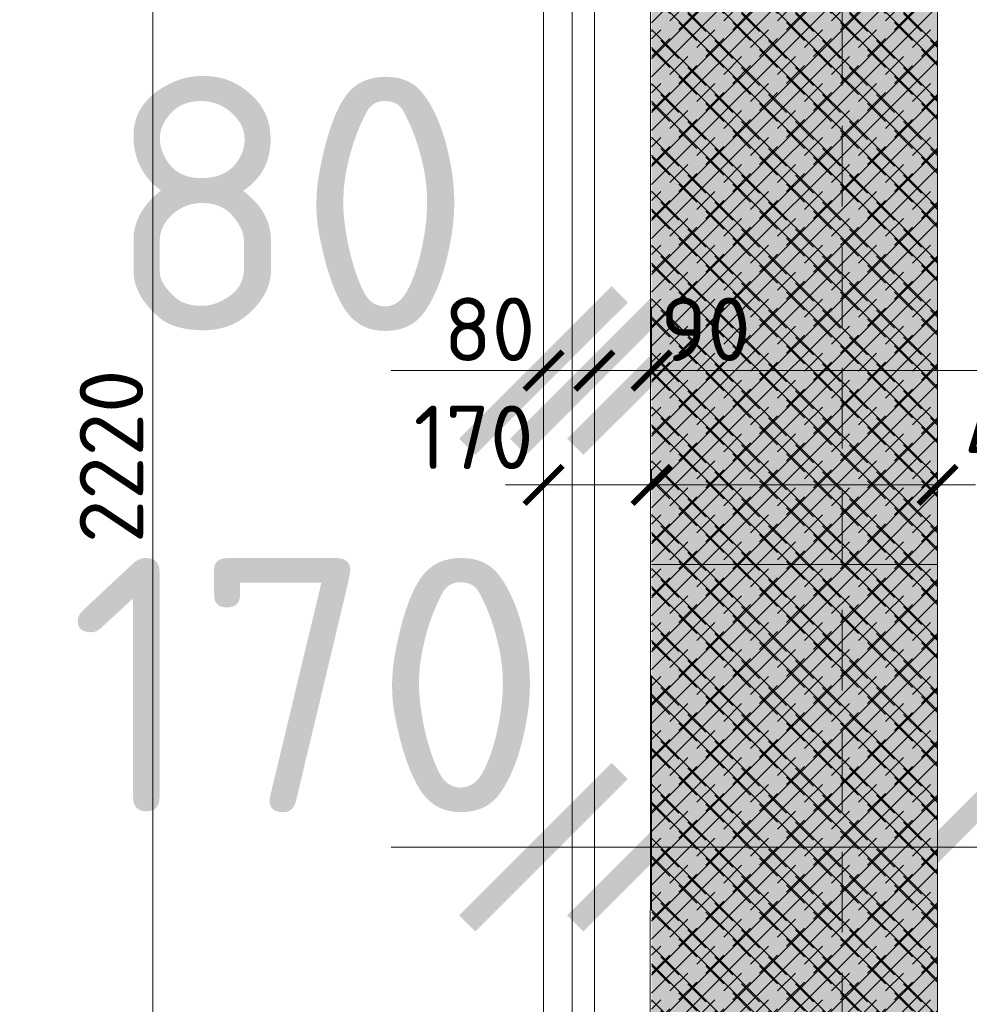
# Model space of a CAD drawing. Header units: millimetres. Extents: x -725694 to 5289369, y -1488057 to 2187451.
# Tile 78 of 656: x 4456 to 5950, y -36938 to -35388. Entities that reach past the tile are written whole.
import ezdxf

# ---------------------------------------------------------------- set-up
doc = ezdxf.new("R2010")
doc.units = ezdxf.units.MM
doc.linetypes.add('DASHED', pattern=[19.05, 12.7, -6.35])
doc.layers.get('Defpoints').update_dxf_attribs({"color": 8})
for name, color, linetype, lineweight in [('A99_N_kce-rez-sil', 6, 'Continuous', 18), ('A99_N_koty-200', 5, 'Continuous', 5), ('A99_N_koty-200 @ 200', 5, 'Continuous', 5), ('A99_N_koty-200 @ 50 (2)', 5, 'Continuous', 5), ('A99_N_sraf', 252, 'Continuous', 0), ('A99_N_sraf @ 200 VP1', 252, 'Continuous', 0), ('A99_N_sraf @ 200 VP10', 252, 'Continuous', 0), ('A99_N_sraf @ 200 VP11', 252, 'Continuous', 0), ('A99_N_sraf @ 200 VP12', 252, 'Continuous', 0), ('A99_N_sraf @ 200 VP13', 252, 'Continuous', 0), ('A99_N_sraf @ 200 VP14', 252, 'Continuous', 0), ('A99_N_sraf @ 200 VP2', 252, 'Continuous', 0), ('A99_N_sraf @ 200 VP3', 252, 'Continuous', 0), ('A99_N_sraf @ 200 VP4', 252, 'Continuous', 0), ('A99_N_sraf @ 200 VP5', 252, 'Continuous', 0), ('A99_N_sraf @ 200 VP6', 252, 'Continuous', 0), ('A99_N_sraf @ 200 VP7', 252, 'Continuous', 0), ('A99_N_sraf @ 200 VP8', 252, 'Continuous', 0), ('A99_N_sraf @ 200 VP9', 252, 'Continuous', 0), ('A99_N_sraf @ 200 VPModel', 252, 'Continuous', 0), ('A99_N_sraf @ 50 (1)', 252, 'Continuous', 0), ('A99_S_kce-pohl', 7, 'Continuous', 5), ('A99_S_kce-rez-sil', 7, 'Continuous', 15), ('A99_S_kce-rez-ten', 7, 'Continuous', 9)]:
    doc.layers.add(name, color=color, linetype=linetype, lineweight=lineweight)
doc.styles.add('A99_kota', font='isocpeur.ttf', dxfattribs={"height": 2})
doc.linetypes.add('IZOLACE', pattern='A,0.00254,-2.54,[134,ltypeshp.shx,S=2.54,R=0,X=-2.54,Y=0],-5.08,[134,ltypeshp.shx,S=2.54,R=180,X=2.54,Y=0],-2.54', length=10.16254)
doc.dimstyles.new('A99_kota_200 new', dxfattribs={"dimscale": 200, "dimtxt": 2, "dimasz": 1.2, "dimexe": 0.5, "dimexo": 1.5, "dimgap": 0.3, "dimtad": 1, "dimdec": 0, "dimzin": 3, "dimdsep": 46, "dimtxsty": 'A99_kota', "dimblk": 'ARCHTICK', "dimcen": 2.5, "dimazin": 2, "dimtfac": 0.75, "dimtdec": 0, "dimtmove": 2, "dimatfit": 0, "dimfxl": 0, "dimtolj": 1, "dimtzin": 0, "dimlwd": 5, "dimlwe": 5, "dimarcsym": 0})
pattern_1 = [(45, (0, 0), (-42.42641, 42.42641), []), (45, (28.284, 0), (-42.42641, 42.42641), []), (135, (48.024, 5.6), (-42.42641, -42.42641), [40, -20]), (135, (62.166, 19.74), (-42.42641, -42.42641), [40, -20])]
pattern_2 = [(315, (0, 0), (42.42641, 42.42641), []), (315, (6e-15, -28.284), (42.42641, 42.42641), []), (45, (5.6, -48.024), (-42.42641, 42.42641), [40, -20]), (45, (19.74, -62.166), (-42.42641, 42.42641), [40, -20])]
pattern_3 = [(45, (0, 0), (-10.606602, 10.606602), []), (45, (7.071, 0), (-10.606602, 10.606602), []), (135, (12.006, 1.4), (-10.606602, -10.606602), [10, -5]), (135, (15.542, 4.935), (-10.606602, -10.606602), [10, -5])]

# ---------------------------------------------------------------- blocks, each defined once
blk = doc.blocks.new('_ArchTick')
at = {"color": 0, "linetype": 'ByBlock', "const_width": 0.15}
blk.add_lwpolyline([(-0.5, -0.5), (0.5, 0.5)], dxfattribs=at)
blk = doc.blocks.new('*D4347')
at = {"layer": 'A99_N_koty-200', "color": 0, "linetype": 'Continuous', "lineweight": 5, "transparency": 16777216}
for p, q in [((5450, -36420), (5450, -36790)), ((5280, -36690), (5280, -36590)), ((5280, -36690), (5040, -36690)), ((5280, -36690), (5450, -36690)), ((5450, -36690), (5690, -36690))]:
    blk.add_line(p, q, dxfattribs=at)
at = {"layer": 'Defpoints', "color": 0, "linetype": 'Continuous', "lineweight": 0, "transparency": 16777216}
for p in [(5450, -36120), (5280, -36690), (5450, -36690)]:
    blk.add_point(p, dxfattribs=at)
at = {"layer": 'A99_N_koty-200', "color": 0, "linetype": 'Continuous', "lineweight": 5, "transparency": 16777216, "xscale": 240, "yscale": 240, "zscale": 240}
blk.add_blockref('_ArchTick', (5280, -36690), dxfattribs=at)
at = {"layer": 'A99_N_koty-200', "color": 0, "linetype": 'Continuous', "lineweight": 5, "transparency": 16777216, "xscale": 240, "yscale": 240, "zscale": 240, "rotation": 180}
blk.add_blockref('_ArchTick', (5450, -36690), dxfattribs=at)
at = {"layer": 'A99_N_koty-200', "color": 0, "linetype": 'Continuous', "transparency": 16777216, "insert": (4910, -36435), "char_height": 400, "attachment_point": 5, "style": 'A99_kota'}
blk.add_mtext('\\A1;170', dxfattribs=at)
blk = doc.blocks.new('*D4348')
at = {"layer": 'A99_N_koty-200', "color": 0, "linetype": 'Continuous', "lineweight": 5, "transparency": 16777216}
for p, q in [((5280, -36320), (5280, -36095)), ((5450, -36120), (5450, -36095)), ((5280, -36120), (5220, -36120)), ((5280, -36120), (5450, -36120)), ((5450, -36120), (5510, -36120))]:
    blk.add_line(p, q, dxfattribs=at)
at = {"layer": 'Defpoints', "color": 0, "linetype": 'Continuous', "lineweight": 0, "transparency": 16777216}
for p in [(5450, -36120), (5450, -36120), (5280, -36690)]:
    blk.add_point(p, dxfattribs=at)
at = {"layer": 'A99_N_koty-200', "color": 0, "linetype": 'Continuous', "lineweight": 5, "transparency": 16777216, "xscale": 60, "yscale": 60, "zscale": 60}
blk.add_blockref('_ArchTick', (5280, -36120), dxfattribs=at)
at = {"layer": 'A99_N_koty-200', "color": 0, "linetype": 'Continuous', "lineweight": 5, "transparency": 16777216, "xscale": 60, "yscale": 60, "zscale": 60, "rotation": 180}
blk.add_blockref('_ArchTick', (5450, -36120), dxfattribs=at)
at = {"layer": 'A99_N_koty-200', "color": 0, "linetype": 'Continuous', "transparency": 16777216, "insert": (5170, -36045), "char_height": 100, "attachment_point": 5, "style": 'A99_kota'}
blk.add_mtext('\\A1;170', dxfattribs=at)
blk = doc.blocks.new('*D4350')
at = {"layer": 'A99_N_koty-200', "color": 0, "linetype": 'Continuous', "lineweight": 5, "transparency": 16777216}
for p, q in [((5360, -35940), (5360, -35840)), ((5450, -35940), (5450, -35840)), ((5360, -35940), (5120, -35940)), ((5360, -35940), (5450, -35940)), ((5360, -35940), (5450, -35940)), ((5450, -35940), (5690, -35940)), ((6550, -35940), (5450, -35940))]:
    blk.add_line(p, q, dxfattribs=at)
at = {"layer": 'Defpoints', "color": 0, "linetype": 'Continuous', "lineweight": 0, "transparency": 16777216}
for p in [(5360, -35940), (5450, -35940), (5450, -35940)]:
    blk.add_point(p, dxfattribs=at)
at = {"layer": 'A99_N_koty-200', "color": 0, "linetype": 'Continuous', "lineweight": 5, "transparency": 16777216, "xscale": 240, "yscale": 240, "zscale": 240}
blk.add_blockref('_ArchTick', (5360, -35940), dxfattribs=at)
at = {"layer": 'A99_N_koty-200', "color": 0, "linetype": 'Continuous', "lineweight": 5, "transparency": 16777216, "xscale": 240, "yscale": 240, "zscale": 240, "rotation": 180}
blk.add_blockref('_ArchTick', (5450, -35940), dxfattribs=at)
at = {"layer": 'A99_N_koty-200', "color": 0, "linetype": 'Continuous', "transparency": 16777216, "insert": (6250, -35680), "char_height": 400, "attachment_point": 5, "style": 'A99_kota'}
blk.add_mtext('\\A1;90', dxfattribs=at)
blk = doc.blocks.new('*D4351')
at = {"layer": 'A99_N_koty-200', "color": 0, "linetype": 'Continuous', "lineweight": 5, "transparency": 16777216}
for p, q in [((5360, -35940), (5360, -35915)), ((5450, -35940), (5450, -35915)), ((5360, -35940), (5300, -35940)), ((5360, -35940), (5450, -35940)), ((5450, -35940), (5510, -35940))]:
    blk.add_line(p, q, dxfattribs=at)
at = {"layer": 'Defpoints', "color": 0, "linetype": 'Continuous', "lineweight": 0, "transparency": 16777216}
for p in [(5360, -35940), (5450, -35940), (5450, -35940)]:
    blk.add_point(p, dxfattribs=at)
at = {"layer": 'A99_N_koty-200', "color": 0, "linetype": 'Continuous', "lineweight": 5, "transparency": 16777216, "xscale": 60, "yscale": 60, "zscale": 60}
blk.add_blockref('_ArchTick', (5360, -35940), dxfattribs=at)
at = {"layer": 'A99_N_koty-200', "color": 0, "linetype": 'Continuous', "lineweight": 5, "transparency": 16777216, "xscale": 60, "yscale": 60, "zscale": 60, "rotation": 180}
blk.add_blockref('_ArchTick', (5450, -35940), dxfattribs=at)
at = {"layer": 'A99_N_koty-200', "color": 0, "linetype": 'Continuous', "transparency": 16777216, "insert": (5535, -35875), "char_height": 100, "attachment_point": 5, "style": 'A99_kota'}
blk.add_mtext('\\A1;90', dxfattribs=at)
blk = doc.blocks.new('*D4353')
at = {"layer": 'A99_N_koty-200', "color": 0, "linetype": 'Continuous', "lineweight": 5, "transparency": 16777216}
for p, q in [((5280, -35940), (5280, -35840)), ((5360, -35940), (5360, -35840)), ((5280, -35940), (5040, -35940)), ((5280, -35940), (5360, -35940)), ((5360, -35940), (5600, -35940))]:
    blk.add_line(p, q, dxfattribs=at)
at = {"layer": 'Defpoints', "color": 0, "linetype": 'Continuous', "lineweight": 0, "transparency": 16777216}
for p in [(5280, -35940), (5360, -35940), (5360, -35940)]:
    blk.add_point(p, dxfattribs=at)
at = {"layer": 'A99_N_koty-200', "color": 0, "linetype": 'Continuous', "lineweight": 5, "transparency": 16777216, "xscale": 240, "yscale": 240, "zscale": 240}
blk.add_blockref('_ArchTick', (5280, -35940), dxfattribs=at)
at = {"layer": 'A99_N_koty-200', "color": 0, "linetype": 'Continuous', "lineweight": 5, "transparency": 16777216, "xscale": 240, "yscale": 240, "zscale": 240, "rotation": 180}
blk.add_blockref('_ArchTick', (5360, -35940), dxfattribs=at)
at = {"layer": 'A99_N_koty-200', "color": 0, "linetype": 'Continuous', "transparency": 16777216, "insert": (4880, -35677.5), "char_height": 400, "attachment_point": 5, "style": 'A99_kota'}
blk.add_mtext('\\A1;80', dxfattribs=at)
blk = doc.blocks.new('*D4354')
at = {"layer": 'A99_N_koty-200', "color": 0, "linetype": 'Continuous', "lineweight": 5, "transparency": 16777216}
for p, q in [((5280, -35940), (5280, -35915)), ((5360, -35940), (5360, -35915)), ((5280, -35940), (5220, -35940)), ((5280, -35940), (5360, -35940)), ((5360, -35940), (5420, -35940))]:
    blk.add_line(p, q, dxfattribs=at)
at = {"layer": 'Defpoints', "color": 0, "linetype": 'Continuous', "lineweight": 0, "transparency": 16777216}
for p in [(5280, -35940), (5360, -35940), (5360, -35940)]:
    blk.add_point(p, dxfattribs=at)
at = {"layer": 'A99_N_koty-200', "color": 0, "linetype": 'Continuous', "lineweight": 5, "transparency": 16777216, "xscale": 60, "yscale": 60, "zscale": 60}
blk.add_blockref('_ArchTick', (5280, -35940), dxfattribs=at)
at = {"layer": 'A99_N_koty-200', "color": 0, "linetype": 'Continuous', "lineweight": 5, "transparency": 16777216, "xscale": 60, "yscale": 60, "zscale": 60, "rotation": 180}
blk.add_blockref('_ArchTick', (5360, -35940), dxfattribs=at)
at = {"layer": 'A99_N_koty-200', "color": 0, "linetype": 'Continuous', "transparency": 16777216, "insert": (5195, -35875), "char_height": 100, "attachment_point": 5, "style": 'A99_kota'}
blk.add_mtext('\\A1;80', dxfattribs=at)
blk = doc.blocks.new('*D4359')
at = {"layer": 'A99_N_koty-200', "color": 0, "linetype": 'Continuous', "lineweight": 5, "transparency": 16777216}
for p, q in [((4865, -34965), (4640, -34965)), ((4665, -34965), (4665, -37185)), ((4865, -37185), (4640, -37185))]:
    blk.add_line(p, q, dxfattribs=at)
at = {"layer": 'Defpoints', "color": 0, "linetype": 'Continuous', "lineweight": 0, "transparency": 16777216}
for p in [(5445, -34965), (4665, -37185), (5450, -37185)]:
    blk.add_point(p, dxfattribs=at)
at = {"layer": 'A99_N_koty-200', "color": 0, "linetype": 'Continuous', "lineweight": 5, "transparency": 16777216, "xscale": 60, "yscale": 60, "zscale": 60}
for p, rotation in [((4665, -34965), 90), ((4665, -37185), 270)]:
    blk.add_blockref('_ArchTick', p, dxfattribs=dict(at, rotation=rotation))
at = {"layer": 'A99_N_koty-200', "color": 0, "linetype": 'Continuous', "transparency": 16777216, "insert": (4600, -36075), "char_height": 100, "attachment_point": 5, "rotation": 90, "style": 'A99_kota'}
blk.add_mtext('\\A1;2220', dxfattribs=at)
blk = doc.blocks.new('*D4368')
at = {"layer": 'A99_N_koty-200', "color": 0, "linetype": 'Continuous', "lineweight": 5, "transparency": 16777216}
for p, q in [((5450, -36420), (5450, -36790)), ((5900, -36425), (5900, -36790)), ((5450, -36690), (5210, -36690)), ((5450, -36690), (5900, -36690)), ((5900, -36690), (6140, -36690))]:
    blk.add_line(p, q, dxfattribs=at)
at = {"layer": 'Defpoints', "color": 0, "linetype": 'Continuous', "lineweight": 0, "transparency": 16777216}
for p in [(5450, -36120), (5900, -36125), (5900, -36690)]:
    blk.add_point(p, dxfattribs=at)
at = {"layer": 'A99_N_koty-200', "color": 0, "linetype": 'Continuous', "lineweight": 5, "transparency": 16777216, "xscale": 240, "yscale": 240, "zscale": 240}
blk.add_blockref('_ArchTick', (5450, -36690), dxfattribs=at)
at = {"layer": 'A99_N_koty-200', "color": 0, "linetype": 'Continuous', "lineweight": 5, "transparency": 16777216, "xscale": 240, "yscale": 240, "zscale": 240, "rotation": 180}
blk.add_blockref('_ArchTick', (5900, -36690), dxfattribs=at)
at = {"layer": 'A99_N_koty-200', "color": 0, "linetype": 'Continuous', "transparency": 16777216, "insert": (6395, -36440), "char_height": 400, "attachment_point": 5, "style": 'A99_kota'}
blk.add_mtext('\\A1;450', dxfattribs=at)
blk = doc.blocks.new('*D4369')
at = {"layer": 'A99_N_koty-200', "color": 0, "linetype": 'Continuous', "lineweight": 5, "transparency": 16777216}
for p, q in [((5450, -36120), (5450, -36095)), ((5900, -36120), (5900, -36095)), ((5450, -36120), (5390, -36120)), ((5450, -36120), (5900, -36120)), ((5900, -36120), (5960, -36120))]:
    blk.add_line(p, q, dxfattribs=at)
at = {"layer": 'Defpoints', "color": 0, "linetype": 'Continuous', "lineweight": 0, "transparency": 16777216}
for p in [(5450, -36120), (5900, -36120), (5900, -36125)]:
    blk.add_point(p, dxfattribs=at)
at = {"layer": 'A99_N_koty-200', "color": 0, "linetype": 'Continuous', "lineweight": 5, "transparency": 16777216, "xscale": 60, "yscale": 60, "zscale": 60}
blk.add_blockref('_ArchTick', (5450, -36120), dxfattribs=at)
at = {"layer": 'A99_N_koty-200', "color": 0, "linetype": 'Continuous', "lineweight": 5, "transparency": 16777216, "xscale": 60, "yscale": 60, "zscale": 60, "rotation": 180}
blk.add_blockref('_ArchTick', (5900, -36120), dxfattribs=at)
at = {"layer": 'A99_N_koty-200', "color": 0, "linetype": 'Continuous', "transparency": 16777216, "insert": (6050, -36040), "char_height": 100, "attachment_point": 5, "style": 'A99_kota'}
blk.add_mtext('\\A1;450', dxfattribs=at)
blk = doc.blocks.new('*D4395')
at = {"layer": 'A99_N_koty-200', "color": 0, "linetype": 'Continuous', "lineweight": 5, "transparency": 16777216}
for p, q in [((6947.5, -34905), (7847.5, -34905)), ((7747.5, -34905), (7747.5, -36245)), ((6947.5, -36245), (7847.5, -36245))]:
    blk.add_line(p, q, dxfattribs=at)
at = {"layer": 'Defpoints', "color": 0, "linetype": 'Continuous', "lineweight": 0, "transparency": 16777216}
for p in [(5900, -34905), (5900, -36245), (7747.5, -36245)]:
    blk.add_point(p, dxfattribs=at)
at = {"layer": 'A99_N_koty-200', "color": 0, "linetype": 'Continuous', "lineweight": 5, "transparency": 16777216, "xscale": 240, "yscale": 240, "zscale": 240}
for p, rotation in [((7747.5, -34905), 90), ((7747.5, -36245), 270)]:
    blk.add_blockref('_ArchTick', p, dxfattribs=dict(at, rotation=rotation))
at = {"layer": 'A99_N_koty-200', "color": 0, "linetype": 'Continuous', "transparency": 16777216, "insert": (7487.5, -35575), "char_height": 400, "attachment_point": 5, "rotation": 90, "style": 'A99_kota'}
blk.add_mtext('\\A1;1340', dxfattribs=at)
blk = doc.blocks.new('*D4396')
at = {"layer": 'A99_N_koty-200', "color": 0, "linetype": 'Continuous', "lineweight": 5, "transparency": 16777216}
for p, q in [((6450, -34905), (6675, -34905)), ((6650, -34905), (6650, -36245)), ((6450, -36245), (6675, -36245))]:
    blk.add_line(p, q, dxfattribs=at)
at = {"layer": 'Defpoints', "color": 0, "linetype": 'Continuous', "lineweight": 0, "transparency": 16777216}
for p in [(5900, -34905), (5900, -36245), (6650, -36245)]:
    blk.add_point(p, dxfattribs=at)
at = {"layer": 'A99_N_koty-200', "color": 0, "linetype": 'Continuous', "lineweight": 5, "transparency": 16777216, "xscale": 60, "yscale": 60, "zscale": 60}
for p, rotation in [((6650, -34905), 90), ((6650, -36245), 270)]:
    blk.add_blockref('_ArchTick', p, dxfattribs=dict(at, rotation=rotation))
at = {"layer": 'A99_N_koty-200', "color": 0, "linetype": 'Continuous', "transparency": 16777216, "insert": (6585, -35575), "char_height": 100, "attachment_point": 5, "rotation": 90, "style": 'A99_kota'}
blk.add_mtext('\\A1;1340', dxfattribs=at)
blk = doc.blocks.new('*D4398')
at = {"layer": 'A99_N_koty-200', "color": 0, "linetype": 'Continuous', "lineweight": 5, "transparency": 16777216}
for p, q in [((6947.5, -36245), (7847.5, -36245)), ((7747.5, -36245), (7747.5, -37745)), ((6947.5, -37745), (7847.5, -37745))]:
    blk.add_line(p, q, dxfattribs=at)
at = {"layer": 'Defpoints', "color": 0, "linetype": 'Continuous', "lineweight": 0, "transparency": 16777216}
for p in [(5900, -36245), (5900, -37745), (7747.5, -37745)]:
    blk.add_point(p, dxfattribs=at)
at = {"layer": 'A99_N_koty-200', "color": 0, "linetype": 'Continuous', "lineweight": 5, "transparency": 16777216, "xscale": 240, "yscale": 240, "zscale": 240}
for p, rotation in [((7747.5, -36245), 90), ((7747.5, -37745), 270)]:
    blk.add_blockref('_ArchTick', p, dxfattribs=dict(at, rotation=rotation))
at = {"layer": 'A99_N_koty-200', "color": 0, "linetype": 'Continuous', "transparency": 16777216, "insert": (7487.5, -36995), "char_height": 400, "attachment_point": 5, "rotation": 90, "style": 'A99_kota'}
blk.add_mtext('\\A1;1500', dxfattribs=at)
blk = doc.blocks.new('*D4399')
at = {"layer": 'A99_N_koty-200', "color": 0, "linetype": 'Continuous', "lineweight": 5, "transparency": 16777216}
for p, q in [((6450, -36245), (6675, -36245)), ((6650, -36245), (6650, -37745)), ((6450, -37745), (6675, -37745))]:
    blk.add_line(p, q, dxfattribs=at)
at = {"layer": 'Defpoints', "color": 0, "linetype": 'Continuous', "lineweight": 0, "transparency": 16777216}
for p in [(5900, -36245), (5900, -37745), (6650, -37745)]:
    blk.add_point(p, dxfattribs=at)
at = {"layer": 'A99_N_koty-200', "color": 0, "linetype": 'Continuous', "lineweight": 5, "transparency": 16777216, "xscale": 60, "yscale": 60, "zscale": 60}
for p, rotation in [((6650, -36245), 90), ((6650, -37745), 270)]:
    blk.add_blockref('_ArchTick', p, dxfattribs=dict(at, rotation=rotation))
at = {"layer": 'A99_N_koty-200', "color": 0, "linetype": 'Continuous', "transparency": 16777216, "insert": (6585, -36995), "char_height": 100, "attachment_point": 5, "rotation": 90, "style": 'A99_kota'}
blk.add_mtext('\\A1;1500', dxfattribs=at)
blk = doc.blocks.new('*U6566')
at = {"layer": 'A99_N_sraf @ 200 VP1', "linetype": 'Continuous', "lineweight": 0}
h = blk.add_hatch(dxfattribs=at)
h.set_pattern_fill('ZDIVO-PLYNOSILIK', color=9, scale=0.1)
h.set_pattern_definition(pattern_1)
h.paths.add_polyline_path([(5450, -34905), (5900, -34905), (5900, -36245), (5450, -36245)])
at = {"layer": 'A99_N_sraf @ 200 VP10', "linetype": 'Continuous', "lineweight": 0}
h = blk.add_hatch(dxfattribs=at)
h.set_pattern_fill('ZDIVO-PLYNOSILIK', color=9, scale=0.1)
h.set_pattern_definition(pattern_1)
h.paths.add_polyline_path([(5450, -34905), (5900, -34905), (5900, -36245), (5450, -36245)])
at = {"layer": 'A99_N_sraf @ 200 VP11', "linetype": 'Continuous', "lineweight": 0}
h = blk.add_hatch(dxfattribs=at)
h.set_pattern_fill('ZDIVO-PLYNOSILIK', color=9, scale=0.1)
h.set_pattern_definition(pattern_1)
h.paths.add_polyline_path([(5450, -34905), (5900, -34905), (5900, -36245), (5450, -36245)])
at = {"layer": 'A99_N_sraf @ 200 VP12', "linetype": 'Continuous', "lineweight": 0}
h = blk.add_hatch(dxfattribs=at)
h.set_pattern_fill('ZDIVO-PLYNOSILIK', color=9, scale=0.1)
h.set_pattern_definition(pattern_1)
h.paths.add_polyline_path([(5450, -34905), (5900, -34905), (5900, -36245), (5450, -36245)])
at = {"layer": 'A99_N_sraf @ 200 VP13', "linetype": 'Continuous', "lineweight": 0}
h = blk.add_hatch(dxfattribs=at)
h.set_pattern_fill('ZDIVO-PLYNOSILIK', color=9, scale=0.1)
h.set_pattern_definition(pattern_2)
h.paths.add_polyline_path([(5450, -34905), (5900, -34905), (5900, -36245), (5450, -36245)])
at = {"layer": 'A99_N_sraf @ 200 VP14', "linetype": 'Continuous', "lineweight": 0}
h = blk.add_hatch(dxfattribs=at)
h.set_pattern_fill('ZDIVO-PLYNOSILIK', color=9, scale=0.1)
h.set_pattern_definition(pattern_1)
h.paths.add_polyline_path([(5450, -34905), (5900, -34905), (5900, -36245), (5450, -36245)])
at = {"layer": 'A99_N_sraf @ 200 VP2', "linetype": 'Continuous', "lineweight": 0}
h = blk.add_hatch(dxfattribs=at)
h.set_pattern_fill('ZDIVO-PLYNOSILIK', color=9, scale=0.1)
h.set_pattern_definition(pattern_1)
h.paths.add_polyline_path([(5450, -34905), (5900, -34905), (5900, -36245), (5450, -36245)])
at = {"layer": 'A99_N_sraf @ 200 VP3', "linetype": 'Continuous', "lineweight": 0}
h = blk.add_hatch(dxfattribs=at)
h.set_pattern_fill('ZDIVO-PLYNOSILIK', color=9, scale=0.1)
h.set_pattern_definition(pattern_1)
h.paths.add_polyline_path([(5450, -34905), (5900, -34905), (5900, -36245), (5450, -36245)])
at = {"layer": 'A99_N_sraf @ 200 VP4', "linetype": 'Continuous', "lineweight": 0}
h = blk.add_hatch(dxfattribs=at)
h.set_pattern_fill('ZDIVO-PLYNOSILIK', color=9, scale=0.1)
h.set_pattern_definition(pattern_1)
h.paths.add_polyline_path([(5450, -34905), (5900, -34905), (5900, -36245), (5450, -36245)])
at = {"layer": 'A99_N_sraf @ 200 VP5', "linetype": 'Continuous', "lineweight": 0}
h = blk.add_hatch(dxfattribs=at)
h.set_pattern_fill('ZDIVO-PLYNOSILIK', color=9, scale=0.1)
h.set_pattern_definition(pattern_2)
h.paths.add_polyline_path([(5450, -34905), (5900, -34905), (5900, -36245), (5450, -36245)])
at = {"layer": 'A99_N_sraf @ 200 VP6', "linetype": 'Continuous', "lineweight": 0}
h = blk.add_hatch(dxfattribs=at)
h.set_pattern_fill('ZDIVO-PLYNOSILIK', color=9, scale=0.1)
h.set_pattern_definition(pattern_2)
h.paths.add_polyline_path([(5450, -34905), (5900, -34905), (5900, -36245), (5450, -36245)])
at = {"layer": 'A99_N_sraf @ 200 VP7', "linetype": 'Continuous', "lineweight": 0}
h = blk.add_hatch(dxfattribs=at)
h.set_pattern_fill('ZDIVO-PLYNOSILIK', color=9, scale=0.1)
h.set_pattern_definition(pattern_1)
h.paths.add_polyline_path([(5450, -34905), (5900, -34905), (5900, -36245), (5450, -36245)])
at = {"layer": 'A99_N_sraf @ 200 VP8', "linetype": 'Continuous', "lineweight": 0}
h = blk.add_hatch(dxfattribs=at)
h.set_pattern_fill('ZDIVO-PLYNOSILIK', color=9, scale=0.1)
h.set_pattern_definition(pattern_1)
h.paths.add_polyline_path([(5450, -34905), (5900, -34905), (5900, -36245), (5450, -36245)])
at = {"layer": 'A99_N_sraf @ 200 VP9', "linetype": 'Continuous', "lineweight": 0}
h = blk.add_hatch(dxfattribs=at)
h.set_pattern_fill('ZDIVO-PLYNOSILIK', color=9, scale=0.1)
h.set_pattern_definition(pattern_1)
h.paths.add_polyline_path([(5450, -34905), (5900, -34905), (5900, -36245), (5450, -36245)])
at = {"layer": 'A99_N_sraf @ 200 VPModel', "linetype": 'Continuous', "lineweight": 0}
h = blk.add_hatch(dxfattribs=at)
h.set_pattern_fill('ZDIVO-PLYNOSILIK', color=9, scale=0.1)
h.set_pattern_definition(pattern_1)
h.paths.add_polyline_path([(5450, -34905), (5900, -34905), (5900, -36245), (5450, -36245)])
at = {"layer": 'A99_N_sraf @ 50 (1)', "linetype": 'Continuous', "lineweight": 0}
h = blk.add_hatch(dxfattribs=at)
h.set_pattern_fill('ZDIVO-PLYNOSILIK', color=9, scale=0.1)
h.set_pattern_definition(pattern_3)
h.paths.add_polyline_path([(5450, -34905), (5900, -34905), (5900, -36245), (5450, -36245)])
blk = doc.blocks.new('*U6567')
at = {"layer": 'A99_N_sraf @ 200 VP1', "linetype": 'Continuous', "lineweight": 0}
h = blk.add_hatch(dxfattribs=at)
h.set_pattern_fill('ZDIVO-PLYNOSILIK', color=150, scale=0.1)
h.set_pattern_definition(pattern_1)
h.paths.add_polyline_path([(5450, -36245), (5900, -36245), (5900, -37745), (5450, -37745)])
at = {"layer": 'A99_N_sraf @ 200 VP10', "linetype": 'Continuous', "lineweight": 0}
h = blk.add_hatch(dxfattribs=at)
h.set_pattern_fill('ZDIVO-PLYNOSILIK', color=150, scale=0.1)
h.set_pattern_definition(pattern_1)
h.paths.add_polyline_path([(5450, -36245), (5900, -36245), (5900, -37745), (5450, -37745)])
at = {"layer": 'A99_N_sraf @ 200 VP11', "linetype": 'Continuous', "lineweight": 0}
h = blk.add_hatch(dxfattribs=at)
h.set_pattern_fill('ZDIVO-PLYNOSILIK', color=150, scale=0.1)
h.set_pattern_definition(pattern_1)
h.paths.add_polyline_path([(5450, -36245), (5900, -36245), (5900, -37745), (5450, -37745)])
at = {"layer": 'A99_N_sraf @ 200 VP12', "linetype": 'Continuous', "lineweight": 0}
h = blk.add_hatch(dxfattribs=at)
h.set_pattern_fill('ZDIVO-PLYNOSILIK', color=150, scale=0.1)
h.set_pattern_definition(pattern_1)
h.paths.add_polyline_path([(5450, -36245), (5900, -36245), (5900, -37745), (5450, -37745)])
at = {"layer": 'A99_N_sraf @ 200 VP13', "linetype": 'Continuous', "lineweight": 0}
h = blk.add_hatch(dxfattribs=at)
h.set_pattern_fill('ZDIVO-PLYNOSILIK', color=150, scale=0.1)
h.set_pattern_definition(pattern_2)
h.paths.add_polyline_path([(5450, -36245), (5900, -36245), (5900, -37745), (5450, -37745)])
at = {"layer": 'A99_N_sraf @ 200 VP14', "linetype": 'Continuous', "lineweight": 0}
h = blk.add_hatch(dxfattribs=at)
h.set_pattern_fill('ZDIVO-PLYNOSILIK', color=150, scale=0.1)
h.set_pattern_definition(pattern_1)
h.paths.add_polyline_path([(5450, -36245), (5900, -36245), (5900, -37745), (5450, -37745)])
at = {"layer": 'A99_N_sraf @ 200 VP2', "linetype": 'Continuous', "lineweight": 0}
h = blk.add_hatch(dxfattribs=at)
h.set_pattern_fill('ZDIVO-PLYNOSILIK', color=150, scale=0.1)
h.set_pattern_definition(pattern_1)
h.paths.add_polyline_path([(5450, -36245), (5900, -36245), (5900, -37745), (5450, -37745)])
at = {"layer": 'A99_N_sraf @ 200 VP3', "linetype": 'Continuous', "lineweight": 0}
h = blk.add_hatch(dxfattribs=at)
h.set_pattern_fill('ZDIVO-PLYNOSILIK', color=150, scale=0.1)
h.set_pattern_definition(pattern_1)
h.paths.add_polyline_path([(5450, -36245), (5900, -36245), (5900, -37745), (5450, -37745)])
at = {"layer": 'A99_N_sraf @ 200 VP4', "linetype": 'Continuous', "lineweight": 0}
h = blk.add_hatch(dxfattribs=at)
h.set_pattern_fill('ZDIVO-PLYNOSILIK', color=150, scale=0.1)
h.set_pattern_definition(pattern_1)
h.paths.add_polyline_path([(5450, -36245), (5900, -36245), (5900, -37745), (5450, -37745)])
at = {"layer": 'A99_N_sraf @ 200 VP5', "linetype": 'Continuous', "lineweight": 0}
h = blk.add_hatch(dxfattribs=at)
h.set_pattern_fill('ZDIVO-PLYNOSILIK', color=150, scale=0.1)
h.set_pattern_definition(pattern_2)
h.paths.add_polyline_path([(5450, -36245), (5900, -36245), (5900, -37745), (5450, -37745)])
at = {"layer": 'A99_N_sraf @ 200 VP6', "linetype": 'Continuous', "lineweight": 0}
h = blk.add_hatch(dxfattribs=at)
h.set_pattern_fill('ZDIVO-PLYNOSILIK', color=150, scale=0.1)
h.set_pattern_definition(pattern_2)
h.paths.add_polyline_path([(5450, -36245), (5900, -36245), (5900, -37745), (5450, -37745)])
at = {"layer": 'A99_N_sraf @ 200 VP7', "linetype": 'Continuous', "lineweight": 0}
h = blk.add_hatch(dxfattribs=at)
h.set_pattern_fill('ZDIVO-PLYNOSILIK', color=150, scale=0.1)
h.set_pattern_definition(pattern_1)
h.paths.add_polyline_path([(5450, -36245), (5900, -36245), (5900, -37745), (5450, -37745)])
at = {"layer": 'A99_N_sraf @ 200 VP8', "linetype": 'Continuous', "lineweight": 0}
h = blk.add_hatch(dxfattribs=at)
h.set_pattern_fill('ZDIVO-PLYNOSILIK', color=150, scale=0.1)
h.set_pattern_definition(pattern_1)
h.paths.add_polyline_path([(5450, -36245), (5900, -36245), (5900, -37745), (5450, -37745)])
at = {"layer": 'A99_N_sraf @ 200 VP9', "linetype": 'Continuous', "lineweight": 0}
h = blk.add_hatch(dxfattribs=at)
h.set_pattern_fill('ZDIVO-PLYNOSILIK', color=150, scale=0.1)
h.set_pattern_definition(pattern_1)
h.paths.add_polyline_path([(5450, -36245), (5900, -36245), (5900, -37745), (5450, -37745)])
at = {"layer": 'A99_N_sraf @ 200 VPModel', "linetype": 'Continuous', "lineweight": 0}
h = blk.add_hatch(dxfattribs=at)
h.set_pattern_fill('ZDIVO-PLYNOSILIK', color=150, scale=0.1)
h.set_pattern_definition(pattern_1)
h.paths.add_polyline_path([(5450, -36245), (5900, -36245), (5900, -37745), (5450, -37745)])
at = {"layer": 'A99_N_sraf @ 50 (1)', "linetype": 'Continuous', "lineweight": 0}
h = blk.add_hatch(dxfattribs=at)
h.set_pattern_fill('ZDIVO-PLYNOSILIK', color=150, scale=0.1)
h.set_pattern_definition(pattern_3)
h.paths.add_polyline_path([(5450, -36245), (5900, -36245), (5900, -37745), (5450, -37745)])
blk = doc.blocks.new('*U5978')
at = {"layer": 'A99_N_koty-200 @ 200', "linetype": 'Continuous'}
dim = blk.add_linear_dim(base=(5450, -36690), p1=(5280, -36690), p2=(5450, -36120), dimstyle='A99_kota_200 new', override={"dimscale": 200, "dimtix": 1, "dimtofl": 1, "dimtmove": 1, "dimatfit": 0}, dxfattribs=at)
dim.commit()
dim.dimension.update_dxf_attribs({"geometry": '*D4347', "text_midpoint": (4910, -36695), "dimtype": 128})
at = {"layer": 'A99_N_koty-200 @ 50 (2)', "linetype": 'Continuous'}
dim = blk.add_linear_dim(base=(5450, -36120), p1=(5280, -36690), p2=(5450, -36120), dimstyle='A99_kota_200 new', override={"dimscale": 50, "dimtix": 1, "dimtofl": 1, "dimtmove": 1, "dimatfit": 0}, dxfattribs=at)
dim.commit()
dim.dimension.update_dxf_attribs({"geometry": '*D4348', "text_midpoint": (5170, -36110), "dimtype": 128})
blk = doc.blocks.new('*U5979')
at = {"layer": 'A99_N_koty-200 @ 200', "linetype": 'Continuous'}
dim = blk.add_linear_dim(base=(5450, -35940), p1=(5360, -35940), p2=(5450, -35940), dimstyle='A99_kota_200 new', override={"dimscale": 200, "dimtix": 1, "dimtofl": 1, "dimtmove": 1, "dimatfit": 0}, dxfattribs=at)
dim.commit()
dim.dimension.update_dxf_attribs({"geometry": '*D4350', "text_midpoint": (6250, -35940), "dimtype": 128})
at = {"layer": 'A99_N_koty-200 @ 50 (2)', "linetype": 'Continuous'}
dim = blk.add_linear_dim(base=(5450, -35940), p1=(5360, -35940), p2=(5450, -35940), dimstyle='A99_kota_200 new', override={"dimscale": 50, "dimtix": 1, "dimtofl": 1, "dimtmove": 1, "dimatfit": 0}, dxfattribs=at)
dim.commit()
dim.dimension.update_dxf_attribs({"geometry": '*D4351', "text_midpoint": (5535, -35940), "dimtype": 128})
blk = doc.blocks.new('*U5980')
at = {"layer": 'A99_N_koty-200 @ 200', "linetype": 'Continuous'}
dim = blk.add_linear_dim(base=(5360, -35940), p1=(5280, -35940), p2=(5360, -35940), dimstyle='A99_kota_200 new', override={"dimscale": 200, "dimtix": 1, "dimtofl": 1, "dimtmove": 1, "dimatfit": 0}, dxfattribs=at)
dim.commit()
dim.dimension.update_dxf_attribs({"geometry": '*D4353', "text_midpoint": (4880, -35937.5), "dimtype": 128})
at = {"layer": 'A99_N_koty-200 @ 50 (2)', "linetype": 'Continuous'}
dim = blk.add_linear_dim(base=(5360, -35940), p1=(5280, -35940), p2=(5360, -35940), dimstyle='A99_kota_200 new', override={"dimscale": 50, "dimtix": 1, "dimtofl": 1, "dimtmove": 1, "dimatfit": 0}, dxfattribs=at)
dim.commit()
dim.dimension.update_dxf_attribs({"geometry": '*D4354', "text_midpoint": (5195, -35940), "dimtype": 128})
blk = doc.blocks.new('*U5983')
at = {"layer": 'A99_N_koty-200 @ 50 (2)', "linetype": 'Continuous'}
dim = blk.add_linear_dim(base=(4665, -37185), p1=(5445, -34965), p2=(5450, -37185), angle=270, dimstyle='A99_kota_200 new', override={"dimscale": 50, "dimtix": 1, "dimtofl": 1, "dimtmove": 1, "dimatfit": 0}, dxfattribs=at)
dim.commit()
dim.dimension.update_dxf_attribs({"geometry": '*D4359', "text_midpoint": (4600, -36075)})
blk = doc.blocks.new('*U5986')
at = {"layer": 'A99_N_koty-200 @ 200', "linetype": 'Continuous'}
dim = blk.add_linear_dim(base=(5900, -36690), p1=(5450, -36120), p2=(5900, -36125), dimstyle='A99_kota_200 new', override={"dimscale": 200, "dimtix": 1, "dimtofl": 1, "dimtmove": 1, "dimatfit": 0}, dxfattribs=at)
dim.commit()
dim.dimension.update_dxf_attribs({"geometry": '*D4368', "text_midpoint": (6395, -36700), "dimtype": 128})
at = {"layer": 'A99_N_koty-200 @ 50 (2)', "linetype": 'Continuous'}
dim = blk.add_linear_dim(base=(5900, -36120), p1=(5450, -36120), p2=(5900, -36125), dimstyle='A99_kota_200 new', override={"dimscale": 50, "dimtix": 1, "dimtofl": 1, "dimtmove": 1, "dimatfit": 0}, dxfattribs=at)
dim.commit()
dim.dimension.update_dxf_attribs({"geometry": '*D4369', "text_midpoint": (6050, -36105), "dimtype": 128})
blk = doc.blocks.new('*U5992')
at = {"layer": 'A99_N_koty-200 @ 200', "linetype": 'Continuous'}
dim = blk.add_linear_dim(base=(7747.5, -36245), p1=(5900, -34905), p2=(5900, -36245), angle=90, dimstyle='A99_kota_200 new', override={"dimscale": 200, "dimtix": 1, "dimtofl": 1, "dimtmove": 2, "dimatfit": 0}, dxfattribs=at)
dim.commit()
dim.dimension.update_dxf_attribs({"geometry": '*D4395', "text_midpoint": (7487.5, -35575)})
at = {"layer": 'A99_N_koty-200 @ 50 (2)', "linetype": 'Continuous'}
dim = blk.add_linear_dim(base=(6650, -36245), p1=(5900, -34905), p2=(5900, -36245), angle=90, dimstyle='A99_kota_200 new', override={"dimscale": 50, "dimtix": 1, "dimtofl": 1, "dimtmove": 2, "dimatfit": 0}, dxfattribs=at)
dim.commit()
dim.dimension.update_dxf_attribs({"geometry": '*D4396', "text_midpoint": (6585, -35575)})
blk = doc.blocks.new('*U5993')
at = {"layer": 'A99_N_koty-200 @ 200', "linetype": 'Continuous'}
dim = blk.add_linear_dim(base=(7747.5, -37745), p1=(5900, -36245), p2=(5900, -37745), angle=90, dimstyle='A99_kota_200 new', override={"dimscale": 200, "dimtix": 1, "dimtofl": 1, "dimtmove": 2, "dimatfit": 0}, dxfattribs=at)
dim.commit()
dim.dimension.update_dxf_attribs({"geometry": '*D4398', "text_midpoint": (7487.5, -36995)})
at = {"layer": 'A99_N_koty-200 @ 50 (2)', "linetype": 'Continuous'}
dim = blk.add_linear_dim(base=(6650, -37745), p1=(5900, -36245), p2=(5900, -37745), angle=90, dimstyle='A99_kota_200 new', override={"dimscale": 50, "dimtix": 1, "dimtofl": 1, "dimtmove": 2, "dimatfit": 0}, dxfattribs=at)
dim.commit()
dim.dimension.update_dxf_attribs({"geometry": '*D4399', "text_midpoint": (6585, -36995)})

msp = doc.modelspace()

# ---------------------------------------------------------------- linework, layer by layer
at = {"layer": 'A99_N_kce-rez-sil', "color": 5, "linetype": 'Continuous', "lineweight": 18, "flags": 128}
msp.add_lwpolyline([(5280, -30255), (5280, -39635)], dxfattribs=at)
at = {"layer": 'A99_N_kce-rez-sil', "color": 5, "linetype": 'Continuous', "lineweight": 9, "flags": 128}
msp.add_lwpolyline([(5360, -39635), (5360, -30255)], dxfattribs=at)
at = {"layer": 'A99_N_sraf', "color": 5, "linetype": 'IZOLACE', "lineweight": 0, "ltscale": 3}
msp.add_lwpolyline([(5325, -39635), (5325, -30255)], dxfattribs=at)
at = {"layer": 'A99_S_kce-pohl', "linetype": 'Continuous'}
for points in [[(5447.5, -39555), (5450, -30335)], [(5450, -36245), (5900, -36245)]]:
    msp.add_lwpolyline(points, dxfattribs=at)
at = {"layer": 'A99_S_kce-rez-sil', "linetype": 'Continuous', "flags": 128}
msp.add_lwpolyline([(5900, -39555), (5900, -33615)], dxfattribs=at)
at = {"layer": 'A99_S_kce-rez-ten', "color": 7, "linetype": 'DASHED', "ltscale": 10}
msp.add_line((5750, -44635), (5750, -30905), dxfattribs=at)

# ---------------------------------------------------------------- block references
at = {"layer": 'A99_N_koty-200', "color": 3, "linetype": 'Continuous', "lineweight": 0}
for name in ['*U5992', '*U5983', '*U5980', '*U5979', '*U5978', '*U5986', '*U5993']:
    msp.add_blockref(name, (0, 0), dxfattribs=at)
at = {"layer": 'A99_N_sraf', "color": 3, "linetype": 'Continuous', "lineweight": 0}
for name in ['*U6566', '*U6567']:
    msp.add_blockref(name, (0, 0), dxfattribs=at)

doc.saveas('drawing.dxf')
